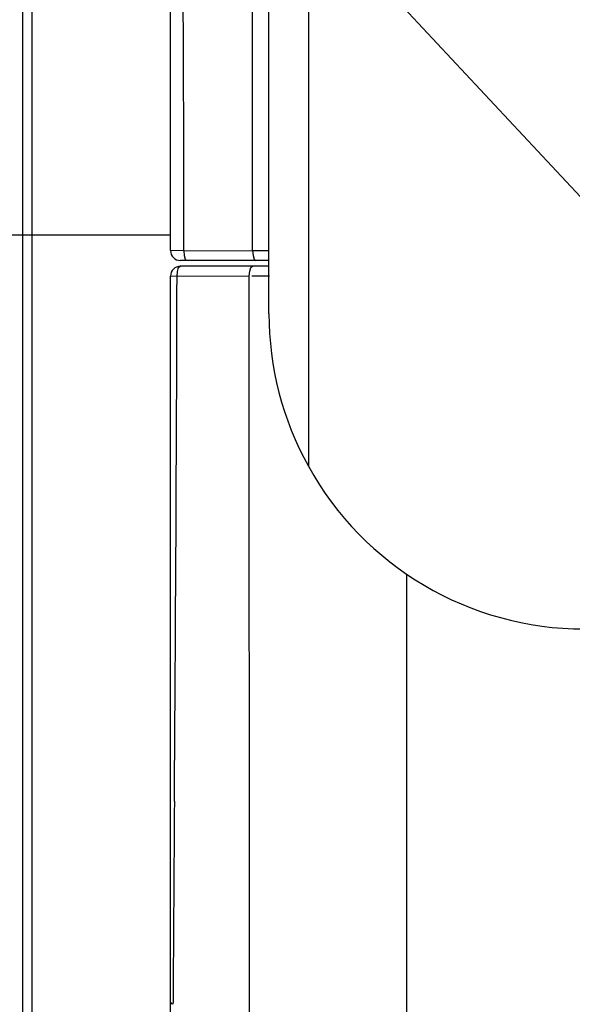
# Paper-space layout 'Sheet' of a CAD drawing. Header units: inches. Extents: x 0.2 to 10.8, y 0.2 to 8.3.
# Tile 279 of 545: x 5.411 to 5.523, y 4.091 to 4.291. Entities that reach past the tile are written whole.
import ezdxf

# ---------------------------------------------------------------- set-up
doc = ezdxf.new("R2010")
doc.units = ezdxf.units.IN
doc.header["$MEASUREMENT"] = 0
doc.layers.get('0').update_dxf_attribs({"lineweight": 5})
doc.layers.add('02___PRT_ALL_AXES', color=7, linetype='Continuous')
doc.styles.add('My Text', font='tahoma.ttf')
doc.dimstyles.new('My Dimension - mm [in] (ANSI)$0', dxfattribs={"dimtxt": 0.12, "dimasz": 0.09842519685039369, "dimexe": 0.125, "dimexo": 0.06299999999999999, "dimgap": 0.03149606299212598, "dimtad": 0, "dimlfac": 250, "dimzin": 4, "dimdsep": 46, "dimtxsty": 'My Text', "dimblk": 'Filled-1', "dimcen": 0.09, "dimclrd": 1, "dimclre": 1, "dimclrt": 1, "dimadec": 1, "dimazin": 1, "dimtfac": 1, "dimtofl": 0, "dimtmove": 0, "dimatfit": 3, "dimfxl": 1, "dimtolj": 1, "dimtzin": 4, "dimlwd": -1, "dimlwe": -1, "dimarcsym": 0})

# ---------------------------------------------------------------- blocks, each defined once
blk = doc.blocks.new('*D7')
at = {"color": 1, "true_color": 0xff0000}
for p, q in [((2.885847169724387, 4.510735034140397), (2.885847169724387, 3.015490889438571)), ((4.10887950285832, 4.510735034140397), (4.10887950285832, 3.015490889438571)), ((2.984272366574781, 3.140490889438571), (4.010454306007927, 3.140490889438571)), ((4.10887950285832, 3.140490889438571), (4.20730469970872, 3.140490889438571))]:
    blk.add_line(p, q, dxfattribs=at)
at = {"layer": 'Defpoints', "color": 0}
for p in [(2.885847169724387, 4.573735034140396), (4.10887950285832, 4.573735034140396), (4.10887950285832, 3.140490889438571)]:
    blk.add_point(p, dxfattribs=at)
at = {"color": 1, "true_color": 0xff0000, "insert": (5.07271614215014, 3.140490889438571), "char_height": 0.12, "attachment_point": 5, "style": 'My Text'}
blk.add_mtext('\\A1;305.76 mm [12.038 in]', dxfattribs=at)
blk = doc.blocks.new('Filled-1')
blk = doc.blocks.new('*D8')
at = {"color": 1, "true_color": 0xff0000}
for p, q in [((6.727077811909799, 4.262239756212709), (6.727077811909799, 3.3069249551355)), ((4.737050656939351, 4.189303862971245), (4.737050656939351, 3.3069249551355)), ((4.638625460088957, 3.4319249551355), (4.540200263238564, 3.4319249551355)), ((6.825503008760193, 3.4319249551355), (6.923928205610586, 3.4319249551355))]:
    blk.add_line(p, q, dxfattribs=at)
at = {"layer": 'Defpoints', "color": 0}
for p in [(6.727077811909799, 4.325239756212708), (4.737050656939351, 4.252303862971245), (6.727077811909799, 3.4319249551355)]:
    blk.add_point(p, dxfattribs=at)
at = {"color": 1, "true_color": 0xff0000, "insert": (5.732064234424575, 3.4319249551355), "char_height": 0.12, "attachment_point": 5, "style": 'My Text'}
blk.add_mtext('\\A1;497.51 mm [19.587 in]', dxfattribs=at)

psp = doc.layouts.new('Sheet')

# ---------------------------------------------------------------- linework, layer by layer
at = {"color": 0, "linetype": 'ByBlock', "lineweight": -3}
for p, q in [((5.461310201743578, 4.231297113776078), (5.461310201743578, 5.543297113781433)), ((5.441310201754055, 4.244097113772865), (5.441310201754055, 4.583297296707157)), ((5.411228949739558, 4.543279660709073), (5.411228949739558, 3.95131489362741)), ((5.413228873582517, 3.953297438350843), (5.413228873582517, 4.54129711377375)), ((5.469310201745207, 4.317147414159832), (5.469310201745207, 4.200313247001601)), ((5.407088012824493, 4.247297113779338), (5.441310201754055, 4.247297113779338)), ((5.443994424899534, 4.244083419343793), (5.441310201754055, 4.244097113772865)), ((5.443995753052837, 4.244071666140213), (5.45798559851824, 4.244097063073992)), ((5.457988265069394, 4.244097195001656), (5.461271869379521, 4.244108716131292)), ((5.461310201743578, 4.242097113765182), (5.443310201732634, 4.242097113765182)), ((5.444324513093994, 4.24236047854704), (5.444529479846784, 4.242092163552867)), ((5.442642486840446, 4.238881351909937), (5.442724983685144, 4.239888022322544)), ((5.461310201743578, 4.240925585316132), (5.443310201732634, 4.240925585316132)), ((5.441310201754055, 3.909293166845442), (5.441310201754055, 4.238925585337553)), ((5.442642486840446, 4.238881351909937), (5.441310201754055, 4.238925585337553)), ((5.457309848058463, 4.238912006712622), (5.442643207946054, 4.238879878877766)), ((5.457360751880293, 3.995341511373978), (5.457309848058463, 4.238912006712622)), ((5.48931020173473, 4.028306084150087), (5.48931020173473, 4.178407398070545)), ((5.441823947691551, 4.091718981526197), (5.441819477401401, 4.091099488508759))]:
    psp.add_line(p, q, dxfattribs=at)
for points in [[(5.443995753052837, 4.244071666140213), (5.444082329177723, 4.243090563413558), (5.444324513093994, 4.24236047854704)], [(5.45798559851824, 4.244097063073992), (5.458075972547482, 4.243094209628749), (5.458317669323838, 4.24236844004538), (5.45864699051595, 4.24210506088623)], [(5.442724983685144, 4.239888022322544), (5.442970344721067, 4.240647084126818), (5.443310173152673, 4.240925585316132)], [(5.457311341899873, 4.238912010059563), (5.457399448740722, 4.239917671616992), (5.457644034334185, 4.24065497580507), (5.457978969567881, 4.240925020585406)]]:
    psp.add_lwpolyline(points, dxfattribs=at)
for centre, radius, start, end in [((5.443310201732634, 4.244097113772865), 0.002, 180, 270), ((5.443310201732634, 4.238925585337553), 0.002, 90, 180), ((-17.22835997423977, 4.301311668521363), 22.67108914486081, 359.5728899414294, 359.842218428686), ((5.525310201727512, 4.231297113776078), 0.06400000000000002, 180, 208.955024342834), ((5.525310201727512, 4.231297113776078), 0.06400000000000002, 208.955024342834, 270)]:
    psp.add_arc(centre, radius, start, end, dxfattribs=at)
for points in [[(5.457988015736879, 4.244105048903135), (5.457898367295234, 4.288554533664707), (5.457856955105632, 4.333017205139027), (5.459113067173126, 4.377449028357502)], [(5.443994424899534, 4.244083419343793), (5.444111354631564, 4.287142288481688), (5.44367767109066, 4.330202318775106), (5.443090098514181, 4.373257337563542)], [(5.442099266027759, 4.132312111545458), (5.442011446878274, 4.118779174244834), (5.441930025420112, 4.105246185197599), (5.441824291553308, 4.091713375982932)]]:
    psp.add_open_spline(points, degree=3, dxfattribs=at)
for points, knots in [([(5.461430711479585, 4.2389152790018), (5.460822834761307, 4.238912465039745), (5.459620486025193, 4.238906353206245), (5.45841814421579, 4.238898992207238), (5.457823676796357, 4.238894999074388)], [0, 0, 0, 0, 0.5055733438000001, 1, 1, 1, 1]), ([(5.441819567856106, 4.091099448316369), (5.441677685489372, 4.091171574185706), (5.441444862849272, 4.091325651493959), (5.441309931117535, 4.09159228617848), (5.441310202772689, 4.091706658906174)], [0, 0, 0, 0, 0.5818715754, 1, 1, 1, 1])]:
    psp.add_open_spline(points, degree=3, knots=knots, dxfattribs=at)
at = {"layer": '02___PRT_ALL_AXES', "color": 0, "linetype": 'ByBlock', "lineweight": -3}
psp.add_line((5.477818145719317, 4.30506967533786), (5.589737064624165, 4.18519409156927), dxfattribs=at)

# ---------------------------------------------------------------- dimensions: what is measured, and where the dimension line sits
dim = psp.add_linear_dim(base=(4.10887950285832, 3.140490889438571), p1=(2.885847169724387, 4.573735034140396), p2=(4.10887950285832, 4.573735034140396), dimstyle='My Dimension - mm [in] (ANSI)$0', override={"dimpost": ' mm'})
dim.commit()
dim.dimension.update_dxf_attribs({"geometry": '*D7', "text_midpoint": (5.07271614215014, 3.140490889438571), "dimtype": 160})
dim = psp.add_linear_dim(base=(6.727077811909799, 3.4319249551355), p1=(4.737050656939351, 4.252303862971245), p2=(6.727077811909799, 4.325239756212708), dimstyle='My Dimension - mm [in] (ANSI)$0', override={"dimpost": ' mm'})
dim.commit()
dim.dimension.update_dxf_attribs({"geometry": '*D8', "text_midpoint": (5.732064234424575, 3.4319249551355)})

doc.saveas('drawing.dxf')
